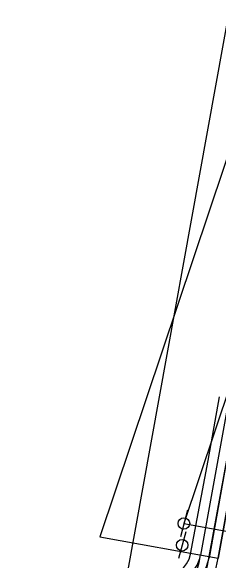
# Model space of a CAD drawing. Extents: x 1815539 to 1947826, y 273303 to 993194.
# Drawn here: x 1875871 to 1875917.6, y 317767.3 to 317890.6 of the extents above; entities that cross this region are included whole.
import ezdxf

# ---------------------------------------------------------------- set-up
doc = ezdxf.new("R2010")
doc.units = 0
for name, color, linetype in [('DT_P_Graded_Shoulder', 7, 'Continuous'), ('PM_P_Edge_Line', 7, 'Continuous'), ('PV_P_EOP', 7, 'Continuous'), ('RD_P_GR_Lt', 7, 'Continuous'), ('RD_P_GR_Rt_Replaced', 7, 'Continuous'), ('RD_X_GR_Lt', 7, 'Continuous'), ('RW_X_Fee_RW', 7, 'Continuous'), ('SC_Scratch1', 7, 'Continuous'), ('UT_X_Unknown_Cells', 7, 'Continuous')]:
    doc.layers.add(name, color=color, linetype=linetype)

msp = doc.modelspace()

# ---------------------------------------------------------------- linework, layer by layer
at = {"layer": 'DT_P_Graded_Shoulder'}
for points in [[(1875950.77, 317962.07), (1875919.46, 317789.12), (1875915.6, 317767.77)], [(1875911.45, 317768.57), (1875915.36, 317789.61), (1875917.97, 317803.95)]]:
    msp.add_lwpolyline(points, dxfattribs=at)
for centre, radius in [((1875905.56, 317769.72), 6), ((1875905.78, 317769.68), 10)]:
    msp.add_arc(centre, radius, 258.9775, 348.9775, dxfattribs=at)
at = {"layer": 'PM_P_Edge_Line'}
msp.add_line((1875959.83, 318000.91), (1875917.61, 317767.67), dxfattribs=at)
msp.add_arc((1875873.33, 317775.69), 45, 266.9656, 349.7392, dxfattribs=at)
at = {"layer": 'PV_P_EOP'}
msp.add_line((1875915.64, 317768.03), (1875957.86, 318001.27), dxfattribs=at)
msp.add_arc((1875873.33, 317775.69), 43, 266.9656, 349.7392, dxfattribs=at)
at = {"layer": 'RD_P_GR_Lt'}
msp.add_arc((1875905.8, 317769.81), 8, 259.7392, 349.7392, dxfattribs=at)
at = {"layer": 'RD_P_GR_Rt_Replaced'}
for p, q in [((1875922.58, 317817.58), (1875915.9, 317780.68)), ((1875915.9, 317780.68), (1875913.68, 317768.38))]:
    msp.add_line(p, q, dxfattribs=at)
at = {"layer": 'RD_X_GR_Lt'}
msp.add_arc((1875878.25, 317774.8), 36, 266.9656, 349.7392, dxfattribs=at)
at = {"layer": 'RW_X_Fee_RW'}
msp.add_line((1875940.64, 318004.38), (1875894.42, 317749.03), dxfattribs=at)
at = {"layer": 'SC_Scratch1'}
msp.add_line((1875917.61, 317767.67), (1875950.57, 317949.71), dxfattribs=at)
for points in [[(1875969.45, 317952.7), (1875909.93, 317775.47), (1875936.5, 317770.66)], [(1875950.57, 317949.71), (1875891.04, 317772.48), (1875917.61, 317767.67)]]:
    msp.add_lwpolyline(points, dxfattribs=at)
at = {"layer": 'UT_X_Unknown_Cells'}
for p, q in [((1875910.73, 317778.47), (1875909.13, 317772.47)), ((1875910.34, 317773.58), (1875908.74, 317767.58))]:
    msp.add_line(p, q, dxfattribs=at)
for centre in [(1875909.93, 317775.47), (1875909.54, 317770.58)]:
    msp.add_circle(centre, 1.3, dxfattribs=at)

doc.saveas('drawing.dxf')
